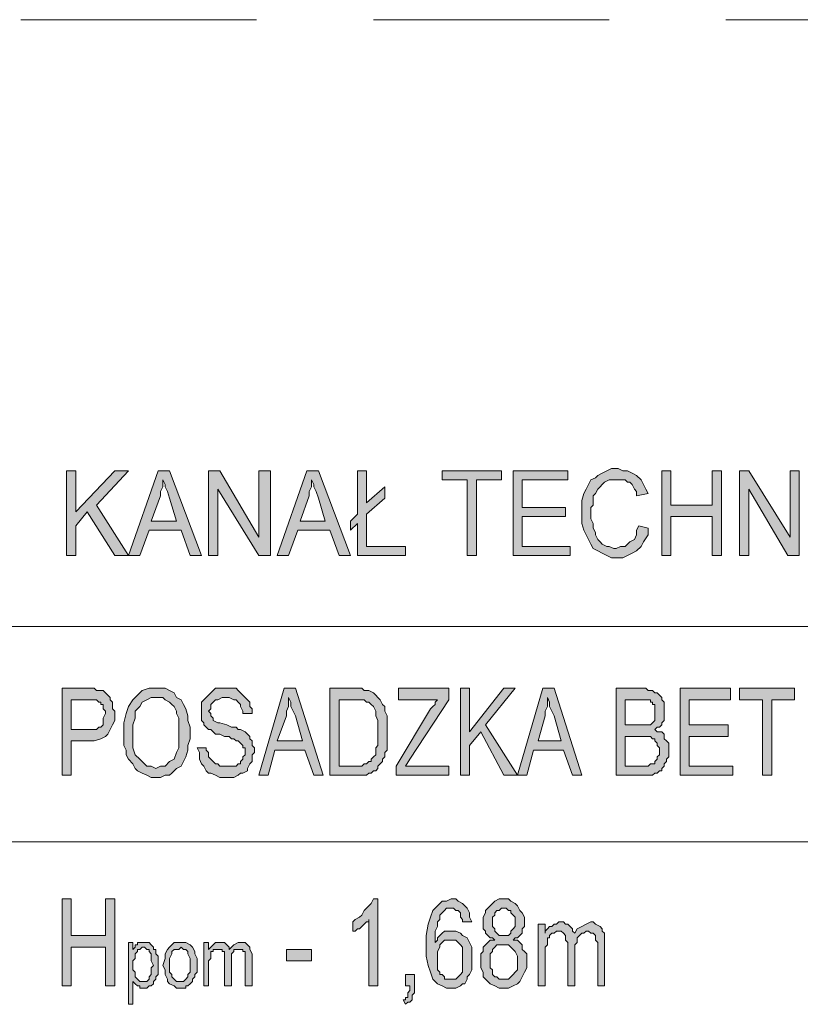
# Model space of a CAD drawing. Header units: millimetres. Extents: x 402 to 79005, y -7782 to 89952.
# Tile 404 of 423: x 25462 to 25672, y 44145 to 44410. Entities that reach past the tile are written whole.
import ezdxf

# ---------------------------------------------------------------- set-up
doc = ezdxf.new("R2010")
doc.units = ezdxf.units.MM
doc.header["$LTSCALE"] = 10
doc.layers.add('0_PIWNICA', color=253, linetype='Continuous', lineweight=0)

msp = doc.modelspace()

# ---------------------------------------------------------------- hatches: boundary and pattern name
at = {"layer": '0_PIWNICA'}
for points in [[(25474.44, 44288.48), (25476.91, 44288.48), (25476.91, 44277.37), (25487.4, 44288.48), (25491.1, 44288.48), (25482.46, 44279.22), (25491.1, 44265.65), (25487.4, 44265.65), (25479.99, 44277.37), (25476.91, 44273.67), (25476.91, 44265.65), (25474.44, 44265.65)], [(25512.7, 44288.48), (25515.78, 44288.48), (25526.27, 44270.58), (25526.27, 44288.48), (25529.36, 44288.48), (25529.36, 44265.65), (25526.27, 44265.65), (25515.16, 44283.54), (25515.16, 44265.65), (25512.7, 44265.65)], [(25550.95, 44272.43), (25550.95, 44274.9), (25552.8, 44276.75), (25552.8, 44288.48), (25555.27, 44288.48), (25555.27, 44279.84), (25560.21, 44284.16), (25560.21, 44281.07), (25555.27, 44276.75), (25555.27, 44268.11), (25565.76, 44268.11), (25565.76, 44265.65), (25552.8, 44265.65), (25552.8, 44274.28)], [(25582.42, 44286.01), (25575.63, 44286.01), (25575.63, 44288.48), (25591.67, 44288.48), (25591.67, 44286.01), (25584.89, 44286.01), (25584.89, 44265.65), (25582.42, 44265.65)], [(25594.76, 44288.48), (25609.57, 44288.48), (25609.57, 44286.01), (25597.23, 44286.01), (25597.23, 44278.6), (25608.95, 44278.6), (25608.95, 44276.13), (25597.23, 44276.13), (25597.23, 44268.11), (25610.18, 44268.11), (25610.18, 44265.65), (25594.76, 44265.65)], [(25631.16, 44273.05), (25631.16, 44271.2), (25629.93, 44269.35), (25629.31, 44268.11), (25628.08, 44266.88), (25626.84, 44266.26), (25625.61, 44265.65), (25624.38, 44265.03), (25621.29, 44265.03), (25620.06, 44265.65), (25618.82, 44266.26), (25617.59, 44266.88), (25616.36, 44267.5), (25615.74, 44268.73), (25615.12, 44269.96), (25614.5, 44271.2), (25613.89, 44272.43), (25613.27, 44274.28), (25613.27, 44280.45), (25613.89, 44282.31), (25614.5, 44283.54), (25615.12, 44284.77), (25615.74, 44286.01), (25616.97, 44286.62), (25617.59, 44287.24), (25618.82, 44287.86), (25620.06, 44288.48), (25621.29, 44289.09), (25623.14, 44289.09), (25624.38, 44288.48), (25625.61, 44288.48), (25626.84, 44287.86), (25628.08, 44287.24), (25629.31, 44286.01), (25629.93, 44284.77), (25630.55, 44283.54), (25631.16, 44282.31), (25628.08, 44281.69), (25628.08, 44282.92), (25627.46, 44283.54), (25626.84, 44284.77), (25626.23, 44285.39), (25625.61, 44285.39), (25624.99, 44286.01), (25620.67, 44286.01), (25619.44, 44285.39), (25618.82, 44284.77), (25618.21, 44284.16), (25617.59, 44283.54), (25616.97, 44282.31), (25616.36, 44281.69), (25616.36, 44279.22), (25615.74, 44278.6), (25615.74, 44275.52), (25616.36, 44274.28), (25616.36, 44273.05), (25616.97, 44271.82), (25616.97, 44271.2), (25617.59, 44269.96), (25618.21, 44269.35), (25618.82, 44268.73), (25620.06, 44268.11), (25620.67, 44268.11), (25621.91, 44267.5), (25622.53, 44267.5), (25623.76, 44268.11), (25624.99, 44268.11), (25625.61, 44268.73), (25626.23, 44269.35), (25627.46, 44269.96), (25628.08, 44271.2), (25628.08, 44272.43), (25628.7, 44273.67)], [(25634.87, 44288.48), (25637.33, 44288.48), (25637.33, 44279.22), (25648.44, 44279.22), (25648.44, 44288.48), (25650.91, 44288.48), (25650.91, 44265.65), (25648.44, 44265.65), (25648.44, 44276.13), (25637.33, 44276.13), (25637.33, 44265.65), (25634.87, 44265.65)], [(25655.84, 44288.48), (25658.31, 44288.48), (25669.42, 44270.58), (25669.42, 44288.48), (25671.89, 44288.48), (25671.89, 44265.65), (25668.8, 44265.65), (25658.31, 44283.54), (25658.31, 44265.65), (25655.84, 44265.65)], [(25512.08, 44213.82), (25512.08, 44213.2), (25512.7, 44212.58), (25512.7, 44211.35), (25513.31, 44210.73), (25513.93, 44210.11), (25514.55, 44209.5), (25515.16, 44209.5), (25515.78, 44208.88), (25520.1, 44208.88), (25520.72, 44209.5), (25521.33, 44209.5), (25521.33, 44210.11), (25521.95, 44210.73), (25521.95, 44211.35), (25522.57, 44211.96), (25522.57, 44213.82), (25521.95, 44213.82), (25521.95, 44214.43), (25521.33, 44215.05), (25520.72, 44215.67), (25520.1, 44215.67), (25519.48, 44216.28), (25518.87, 44216.28), (25518.25, 44216.9), (25517.01, 44216.9), (25515.78, 44217.52), (25514.55, 44217.52), (25513.93, 44218.13), (25513.31, 44218.75), (25512.7, 44218.75), (25512.08, 44219.37), (25511.46, 44219.99), (25511.46, 44220.6), (25510.84, 44221.22), (25510.84, 44226.16), (25511.46, 44226.77), (25512.08, 44227.39), (25512.7, 44228.01), (25513.31, 44228.62), (25513.93, 44229.24), (25514.55, 44229.86), (25520.1, 44229.86), (25520.72, 44229.24), (25521.33, 44228.62), (25521.95, 44228.01), (25522.57, 44227.39), (25523.18, 44226.77), (25523.8, 44226.16), (25523.8, 44224.92), (25524.42, 44224.31), (25524.42, 44223.07), (25521.95, 44223.07), (25521.95, 44223.69), (25521.33, 44224.92), (25521.33, 44225.54), (25520.72, 44226.16), (25520.1, 44226.77), (25519.48, 44226.77), (25518.25, 44227.39), (25516.4, 44227.39), (25515.16, 44226.77), (25514.55, 44226.77), (25513.93, 44226.16), (25513.31, 44225.54), (25513.31, 44224.31), (25512.7, 44223.69), (25513.31, 44223.07), (25513.31, 44222.45), (25513.93, 44221.84), (25513.93, 44221.22), (25515.16, 44220.6), (25515.78, 44220.6), (25517.63, 44219.99), (25518.87, 44219.37), (25520.1, 44219.37), (25520.72, 44218.75), (25521.33, 44218.75), (25522.57, 44218.13), (25523.18, 44217.52), (25523.8, 44216.9), (25523.8, 44216.28), (25524.42, 44215.67), (25524.42, 44214.43), (25525.04, 44213.82), (25525.04, 44212.58), (25524.42, 44211.96), (25524.42, 44210.11), (25523.8, 44209.5), (25523.18, 44208.26), (25523.18, 44207.65), (25521.95, 44207.03), (25521.33, 44207.03), (25520.72, 44206.41), (25519.48, 44205.79), (25515.78, 44205.79), (25514.55, 44206.41), (25513.31, 44207.03), (25512.7, 44207.03), (25512.08, 44207.65), (25511.46, 44208.88), (25510.84, 44209.5), (25510.23, 44210.73), (25510.23, 44212.58), (25509.61, 44213.82)], [(25563.29, 44208.88), (25572.55, 44224.31), (25573.16, 44224.92), (25573.78, 44225.54), (25573.78, 44226.16), (25574.4, 44226.77), (25563.91, 44226.77), (25563.91, 44229.86), (25577.48, 44229.86), (25577.48, 44226.77), (25566.99, 44210.73), (25565.76, 44208.88), (25577.48, 44208.88), (25577.48, 44206.41), (25563.29, 44206.41)], [(25580.57, 44229.86), (25583.04, 44229.86), (25583.04, 44218.13), (25592.29, 44229.86), (25595.38, 44229.86), (25587.36, 44219.99), (25595.99, 44206.41), (25592.29, 44206.41), (25586.12, 44218.13), (25583.04, 44214.43), (25583.04, 44206.41), (25580.57, 44206.41)], [(25639.8, 44229.86), (25653.38, 44229.86), (25653.38, 44226.77), (25642.27, 44226.77), (25642.27, 44219.99), (25652.76, 44219.99), (25652.76, 44216.9), (25642.27, 44216.9), (25642.27, 44208.88), (25653.99, 44208.88), (25653.99, 44206.41), (25639.8, 44206.41)], [(25662.01, 44226.77), (25655.84, 44226.77), (25655.84, 44229.86), (25670.65, 44229.86), (25670.65, 44226.77), (25664.48, 44226.77), (25664.48, 44206.41), (25662.01, 44206.41)], [(25473.21, 44173.09), (25475.67, 44173.09), (25475.67, 44163.22), (25484.93, 44163.22), (25484.93, 44173.09), (25487.4, 44173.09), (25487.4, 44149.65), (25484.93, 44149.65), (25484.93, 44160.13), (25475.67, 44160.13), (25475.67, 44149.65), (25473.21, 44149.65)], [(25555.89, 44149.65), (25555.89, 44167.54), (25555.89, 44166.92), (25555.27, 44166.92), (25554.65, 44166.31), (25554.04, 44165.69), (25553.42, 44165.07), (25552.8, 44165.07), (25552.18, 44164.45), (25551.57, 44164.45), (25551.57, 44166.92), (25552.18, 44167.54), (25553.42, 44168.16), (25554.04, 44168.77), (25554.65, 44170.01), (25555.27, 44170.62), (25555.89, 44171.24), (25556.5, 44171.86), (25557.12, 44173.09), (25558.36, 44173.09), (25558.36, 44149.65)], [(25601.55, 44166.31), (25603.4, 44166.31), (25603.4, 44163.84), (25603.4, 44164.45), (25604.01, 44165.07), (25604.63, 44165.69), (25605.25, 44165.69), (25605.87, 44166.31), (25606.48, 44166.31), (25607.1, 44166.92), (25608.33, 44166.92), (25608.95, 44166.31), (25609.57, 44166.31), (25610.18, 44165.69), (25610.8, 44165.07), (25610.8, 44164.45), (25611.42, 44163.84), (25612.04, 44165.07), (25613.27, 44165.69), (25614.5, 44166.31), (25615.74, 44166.92), (25616.36, 44166.92), (25616.97, 44166.31), (25618.21, 44165.69), (25618.82, 44165.07), (25618.82, 44164.45), (25619.44, 44163.84), (25619.44, 44149.65), (25617.59, 44149.65), (25617.59, 44161.37), (25616.97, 44161.99), (25616.97, 44163.22), (25616.36, 44163.84), (25615.74, 44163.84), (25615.12, 44164.45), (25614.5, 44164.45), (25613.89, 44163.84), (25613.27, 44163.84), (25612.65, 44163.22), (25612.04, 44162.6), (25612.04, 44161.37), (25611.42, 44160.75), (25611.42, 44149.65), (25609.57, 44149.65), (25609.57, 44161.37), (25608.95, 44161.99), (25608.95, 44163.22), (25608.33, 44163.84), (25607.72, 44164.45), (25606.48, 44164.45), (25605.87, 44163.84), (25605.25, 44163.84), (25604.63, 44163.22), (25604.63, 44162.6), (25604.01, 44162.6), (25604.01, 44160.75), (25603.4, 44160.13), (25603.4, 44149.65), (25601.55, 44149.65)], [(25511.46, 44161.37), (25512.7, 44161.37), (25512.7, 44159.52), (25513.31, 44160.13), (25513.93, 44160.75), (25514.55, 44161.37), (25517.01, 44161.37), (25517.63, 44160.75), (25518.25, 44160.13), (25518.25, 44159.52), (25518.87, 44160.13), (25519.48, 44160.75), (25520.72, 44161.37), (25522.57, 44161.37), (25523.18, 44160.75), (25523.8, 44160.13), (25523.8, 44159.52), (25524.42, 44158.28), (25524.42, 44149.65), (25522.57, 44149.65), (25522.57, 44157.67), (25522.57, 44158.9), (25521.95, 44158.9), (25521.95, 44159.52), (25519.48, 44159.52), (25519.48, 44158.9), (25518.87, 44158.28), (25518.87, 44149.65), (25517.01, 44149.65), (25517.01, 44158.9), (25516.4, 44158.9), (25516.4, 44159.52), (25513.93, 44159.52), (25513.93, 44158.9), (25513.31, 44158.9), (25513.31, 44158.28), (25513.31, 44157.05), (25512.7, 44156.43), (25512.7, 44149.65), (25511.46, 44149.65)], [(25540.46, 44156.43), (25540.46, 44159.52), (25533.67, 44159.52), (25533.67, 44156.43)], [(25565.76, 44152.73), (25568.23, 44152.73), (25568.23, 44147.79), (25567.61, 44147.18), (25567.61, 44145.94), (25566.99, 44145.33), (25566.38, 44145.33), (25565.76, 44144.71), (25565.14, 44145.94), (25565.76, 44145.94), (25565.76, 44146.56), (25566.38, 44146.56), (25566.38, 44147.79), (25566.99, 44148.41), (25566.99, 44149.65), (25565.76, 44149.65)]]:
    msp.add_hatch(color=253, dxfattribs=at).paths.add_polyline_path(points)
h = msp.add_hatch(color=253, dxfattribs=at)
h.paths.add_polyline_path([(25499.12, 44288.48), (25502.21, 44288.48), (25510.84, 44265.65), (25507.76, 44265.65), (25505.29, 44272.43), (25496.65, 44272.43), (25494.18, 44265.65), (25491.1, 44265.65)])
h.paths.add_polyline_path([(25504.06, 44274.9), (25502.21, 44281.07), (25501.59, 44282.92), (25500.97, 44284.16), (25500.97, 44284.77), (25500.36, 44286.01), (25500.36, 44284.16), (25499.74, 44282.92), (25499.74, 44281.69), (25497.27, 44274.9)])
h = msp.add_hatch(color=253, dxfattribs=at)
h.paths.add_polyline_path([(25539.23, 44288.48), (25542.31, 44288.48), (25550.95, 44265.65), (25547.87, 44265.65), (25545.4, 44272.43), (25536.76, 44272.43), (25534.29, 44265.65), (25531.21, 44265.65)])
h.paths.add_polyline_path([(25544.16, 44274.9), (25542.31, 44281.07), (25541.7, 44282.92), (25541.08, 44284.16), (25541.08, 44284.77), (25540.46, 44286.01), (25540.46, 44284.16), (25539.84, 44282.92), (25539.84, 44281.69), (25537.38, 44274.9)])
h = msp.add_hatch(color=253, dxfattribs=at)
h.paths.add_polyline_path([(25473.21, 44229.86), (25481.84, 44229.86), (25482.46, 44229.24), (25484.31, 44229.24), (25484.93, 44228.62), (25485.55, 44228.01), (25486.16, 44227.39), (25486.16, 44226.77), (25486.78, 44226.16), (25486.78, 44224.31), (25487.4, 44223.69), (25487.4, 44221.22), (25486.78, 44219.99), (25486.16, 44218.75), (25485.55, 44217.52), (25484.93, 44216.9), (25483.7, 44216.28), (25481.84, 44215.67), (25475.67, 44215.67), (25475.67, 44206.41), (25473.21, 44206.41)])
h.paths.add_polyline_path([(25479.99, 44218.75), (25482.46, 44218.75), (25483.08, 44219.37), (25483.7, 44219.37), (25484.31, 44219.99), (25484.31, 44221.84), (25484.93, 44223.07), (25484.93, 44223.69), (25484.31, 44224.31), (25484.31, 44225.54), (25483.7, 44225.54), (25483.7, 44226.16), (25483.08, 44226.16), (25482.46, 44226.77), (25475.67, 44226.77), (25475.67, 44218.75)])
h = msp.add_hatch(color=253, dxfattribs=at)
h.paths.add_polyline_path([(25489.87, 44220.6), (25490.48, 44223.07), (25491.1, 44224.92), (25492.33, 44226.77), (25493.57, 44228.01), (25494.8, 44229.24), (25496.65, 44229.86), (25500.97, 44229.86), (25502.21, 44229.24), (25503.44, 44228.62), (25504.06, 44227.39), (25505.29, 44226.77), (25505.91, 44225.54), (25506.53, 44224.31), (25507.14, 44222.45), (25507.14, 44221.22), (25507.76, 44219.37), (25507.76, 44216.28), (25507.14, 44214.43), (25507.14, 44213.2), (25506.53, 44211.35), (25505.91, 44210.11), (25505.29, 44208.88), (25504.06, 44208.26), (25502.82, 44207.03), (25502.21, 44206.41), (25500.97, 44206.41), (25499.74, 44205.79), (25497.27, 44205.79), (25496.04, 44206.41), (25494.8, 44207.03), (25493.57, 44207.65), (25492.95, 44208.26), (25492.33, 44209.5), (25491.1, 44210.73), (25490.48, 44211.96), (25490.48, 44213.2), (25489.87, 44214.43), (25489.87, 44217.52)])
h.paths.add_polyline_path([(25492.33, 44215.67), (25492.33, 44213.82), (25492.95, 44211.96), (25494.18, 44210.73), (25494.8, 44210.11), (25496.04, 44208.88), (25497.27, 44208.88), (25498.5, 44208.26), (25499.74, 44208.88), (25500.97, 44208.88), (25502.21, 44210.11), (25503.44, 44210.73), (25504.06, 44212.58), (25504.67, 44213.82), (25504.67, 44221.84), (25504.06, 44223.07), (25504.06, 44223.69), (25503.44, 44224.92), (25502.82, 44225.54), (25502.21, 44226.16), (25500.97, 44226.77), (25500.36, 44227.39), (25497.27, 44227.39), (25496.04, 44226.77), (25494.8, 44226.16), (25494.18, 44224.92), (25492.95, 44223.69), (25492.95, 44221.84), (25492.33, 44219.99), (25492.33, 44217.52)])
h = msp.add_hatch(color=253, dxfattribs=at)
h.paths.add_polyline_path([(25533.06, 44229.86), (25536.14, 44229.86), (25543.55, 44206.41), (25541.08, 44206.41), (25538.61, 44213.2), (25530.59, 44213.2), (25528.74, 44206.41), (25526.27, 44206.41)])
h.paths.add_polyline_path([(25537.99, 44215.67), (25536.14, 44222.45), (25535.53, 44223.69), (25534.91, 44224.92), (25534.91, 44226.16), (25534.29, 44227.39), (25534.29, 44224.92), (25533.67, 44223.69), (25533.67, 44222.45), (25531.21, 44215.67)])
h = msp.add_hatch(color=253, dxfattribs=at)
h.paths.add_polyline_path([(25545.4, 44229.86), (25554.04, 44229.86), (25554.65, 44229.24), (25555.89, 44229.24), (25557.12, 44228.62), (25557.74, 44228.01), (25558.36, 44227.39), (25558.97, 44226.77), (25559.59, 44225.54), (25560.21, 44224.92), (25560.21, 44223.69), (25560.82, 44222.45), (25560.82, 44213.2), (25560.21, 44212.58), (25560.21, 44211.35), (25559.59, 44210.73), (25559.59, 44210.11), (25558.97, 44209.5), (25558.36, 44208.88), (25558.36, 44208.26), (25557.74, 44207.65), (25557.12, 44207.65), (25556.5, 44207.03), (25555.89, 44207.03), (25555.27, 44206.41), (25545.4, 44206.41)])
h.paths.add_polyline_path([(25552.18, 44208.88), (25554.04, 44208.88), (25554.65, 44209.5), (25555.27, 44209.5), (25555.89, 44210.11), (25556.5, 44210.11), (25556.5, 44210.73), (25557.12, 44211.35), (25557.74, 44211.96), (25557.74, 44213.82), (25558.36, 44214.43), (25558.36, 44221.22), (25557.74, 44222.45), (25557.74, 44223.69), (25557.12, 44224.92), (25556.5, 44225.54), (25555.89, 44226.16), (25555.27, 44226.16), (25554.65, 44226.77), (25547.87, 44226.77), (25547.87, 44208.88)])
h = msp.add_hatch(color=253, dxfattribs=at)
h.paths.add_polyline_path([(25602.78, 44229.86), (25605.87, 44229.86), (25613.27, 44206.41), (25610.8, 44206.41), (25608.33, 44213.2), (25600.31, 44213.2), (25598.46, 44206.41), (25595.99, 44206.41)])
h.paths.add_polyline_path([(25607.72, 44215.67), (25605.87, 44222.45), (25605.25, 44223.69), (25604.63, 44224.92), (25604.63, 44226.16), (25604.01, 44227.39), (25604.01, 44224.92), (25603.4, 44223.69), (25603.4, 44222.45), (25601.55, 44215.67)])
h = msp.add_hatch(color=253, dxfattribs=at)
h.paths.add_polyline_path([(25622.53, 44229.86), (25630.55, 44229.86), (25631.16, 44229.24), (25632.4, 44229.24), (25633.01, 44228.62), (25633.63, 44228.62), (25634.25, 44228.01), (25634.87, 44227.39), (25634.87, 44226.77), (25635.48, 44226.16), (25635.48, 44221.22), (25634.87, 44220.6), (25634.87, 44219.99), (25634.25, 44219.37), (25633.63, 44219.37), (25633.01, 44218.75), (25633.63, 44218.13), (25634.87, 44218.13), (25635.48, 44217.52), (25635.48, 44216.28), (25636.1, 44215.67), (25636.72, 44215.05), (25636.72, 44211.35), (25636.1, 44210.73), (25636.1, 44210.11), (25635.48, 44209.5), (25635.48, 44208.88), (25634.87, 44208.26), (25634.87, 44207.65), (25634.25, 44207.65), (25633.63, 44207.03), (25633.01, 44207.03), (25632.4, 44206.41), (25622.53, 44206.41)])
h.paths.add_polyline_path([(25629.31, 44219.99), (25631.78, 44219.99), (25632.4, 44220.6), (25633.01, 44221.22), (25633.01, 44222.45), (25633.01, 44225.54), (25632.4, 44225.54), (25632.4, 44226.16), (25631.78, 44226.16), (25631.78, 44226.77), (25624.99, 44226.77), (25624.99, 44219.99)])
h.paths.add_polyline_path([(25629.93, 44208.88), (25631.16, 44208.88), (25631.78, 44209.5), (25633.01, 44209.5), (25633.01, 44210.11), (25633.63, 44210.73), (25633.63, 44211.35), (25634.25, 44211.96), (25634.25, 44213.82), (25633.63, 44214.43), (25633.63, 44215.05), (25633.01, 44215.67), (25633.01, 44216.28), (25632.4, 44216.28), (25631.78, 44216.9), (25624.99, 44216.9), (25624.99, 44208.88)])
h = msp.add_hatch(color=253, dxfattribs=at)
h.paths.add_polyline_path([(25581.18, 44166.92), (25581.18, 44167.54), (25580.57, 44168.16), (25580.57, 44169.39), (25579.95, 44170.01), (25579.33, 44170.01), (25578.72, 44170.62), (25576.87, 44170.62), (25576.25, 44170.01), (25575.63, 44169.39), (25575.01, 44168.77), (25575.01, 44167.54), (25574.4, 44166.92), (25574.4, 44165.69), (25573.78, 44164.45), (25573.78, 44161.37), (25574.4, 44161.99), (25574.4, 44162.6), (25575.01, 44163.22), (25575.63, 44163.84), (25576.25, 44164.45), (25579.33, 44164.45), (25580.57, 44163.84), (25581.18, 44163.22), (25582.42, 44162.6), (25583.04, 44161.37), (25583.65, 44160.13), (25583.65, 44153.96), (25583.04, 44152.73), (25582.42, 44152.11), (25582.42, 44151.5), (25581.8, 44150.26), (25581.18, 44150.26), (25580.57, 44149.65), (25579.33, 44149.03), (25576.87, 44149.03), (25575.63, 44149.65), (25574.4, 44150.26), (25573.16, 44151.5), (25572.55, 44153.35), (25571.93, 44155.2), (25571.31, 44157.67), (25571.31, 44163.22), (25571.93, 44166.31), (25572.55, 44168.16), (25573.16, 44170.01), (25574.4, 44171.24), (25575.63, 44172.48), (25576.87, 44172.48), (25578.1, 44173.09), (25579.33, 44173.09), (25579.95, 44172.48), (25581.18, 44171.86), (25581.8, 44171.24), (25582.42, 44170.62), (25583.04, 44169.39), (25583.04, 44168.16), (25583.65, 44166.92)])
h.paths.add_polyline_path([(25574.4, 44156.43), (25574.4, 44153.96), (25575.01, 44153.35), (25575.01, 44152.73), (25575.63, 44152.73), (25576.25, 44152.11), (25576.25, 44151.5), (25579.33, 44151.5), (25579.95, 44152.11), (25580.57, 44152.73), (25581.18, 44153.35), (25581.18, 44160.13), (25580.57, 44160.75), (25579.95, 44161.37), (25579.33, 44161.99), (25576.25, 44161.99), (25575.63, 44161.37), (25575.01, 44160.75), (25575.01, 44160.13), (25574.4, 44158.9), (25574.4, 44157.05)])
h = msp.add_hatch(color=253, dxfattribs=at)
h.paths.add_polyline_path([(25589.21, 44162.6), (25588.59, 44162.6), (25587.97, 44163.22), (25587.36, 44163.84), (25587.36, 44164.45), (25586.74, 44165.07), (25586.74, 44168.16), (25587.36, 44169.39), (25587.36, 44170.01), (25588.59, 44171.24), (25589.21, 44171.86), (25589.82, 44172.48), (25591.06, 44173.09), (25593.53, 44173.09), (25594.14, 44172.48), (25595.38, 44171.86), (25595.99, 44171.24), (25596.61, 44170.01), (25597.23, 44169.39), (25597.84, 44168.16), (25597.84, 44165.69), (25597.23, 44165.07), (25597.23, 44163.84), (25596.61, 44163.22), (25595.99, 44162.6), (25595.38, 44162.6), (25594.76, 44161.99), (25595.99, 44161.99), (25596.61, 44161.37), (25597.23, 44160.75), (25597.23, 44159.52), (25597.84, 44158.9), (25598.46, 44158.28), (25598.46, 44154.58), (25597.84, 44153.35), (25597.23, 44152.11), (25596.61, 44150.88), (25595.99, 44150.26), (25594.76, 44149.65), (25593.53, 44149.03), (25591.06, 44149.03), (25589.82, 44149.65), (25588.59, 44150.26), (25587.97, 44150.88), (25586.74, 44152.11), (25586.74, 44153.35), (25586.12, 44154.58), (25586.12, 44158.28), (25586.74, 44158.9), (25586.74, 44160.13), (25587.36, 44160.75), (25587.97, 44161.37), (25588.59, 44161.99), (25589.82, 44161.99)])
h.paths.add_polyline_path([(25589.21, 44166.31), (25589.21, 44165.69), (25589.82, 44165.07), (25589.82, 44164.45), (25590.44, 44163.84), (25591.06, 44163.22), (25593.53, 44163.22), (25594.14, 44163.84), (25594.14, 44164.45), (25594.76, 44165.07), (25595.38, 44165.69), (25595.38, 44168.16), (25594.76, 44168.77), (25594.14, 44169.39), (25594.14, 44170.01), (25593.53, 44170.01), (25592.91, 44170.62), (25591.67, 44170.62), (25591.06, 44170.01), (25590.44, 44170.01), (25589.82, 44169.39), (25589.82, 44168.77), (25589.21, 44168.16), (25589.21, 44166.92)])
h.paths.add_polyline_path([(25588.59, 44155.82), (25588.59, 44154.58), (25589.21, 44153.96), (25589.21, 44152.73), (25589.82, 44152.11), (25590.44, 44152.11), (25591.06, 44151.5), (25593.53, 44151.5), (25594.14, 44152.11), (25594.76, 44152.73), (25595.38, 44153.35), (25595.99, 44153.96), (25595.99, 44157.67), (25595.38, 44158.9), (25594.76, 44159.52), (25594.14, 44160.13), (25593.53, 44160.75), (25590.44, 44160.75), (25589.82, 44160.13), (25589.21, 44159.52), (25589.21, 44158.9), (25588.59, 44158.28), (25588.59, 44156.43)])
h = msp.add_hatch(color=253, dxfattribs=at)
h.paths.add_polyline_path([(25491.1, 44161.37), (25492.33, 44161.37), (25492.33, 44159.52), (25492.95, 44160.13), (25492.95, 44160.75), (25493.57, 44160.75), (25493.57, 44161.37), (25496.65, 44161.37), (25497.27, 44160.75), (25497.89, 44160.13), (25497.89, 44159.52), (25498.5, 44159.52), (25498.5, 44158.28), (25499.12, 44157.67), (25499.12, 44152.73), (25498.5, 44152.11), (25498.5, 44151.5), (25497.89, 44150.88), (25497.89, 44150.26), (25497.27, 44149.65), (25496.65, 44149.65), (25496.04, 44149.03), (25494.18, 44149.03), (25494.18, 44149.65), (25493.57, 44149.65), (25492.95, 44150.26), (25492.33, 44150.88), (25492.33, 44144.71), (25491.1, 44144.71)])
h.paths.add_polyline_path([(25492.33, 44153.96), (25492.95, 44153.35), (25492.95, 44152.11), (25493.57, 44151.5), (25494.18, 44150.88), (25496.04, 44150.88), (25496.65, 44151.5), (25496.65, 44152.11), (25497.27, 44152.73), (25497.27, 44154.58), (25497.89, 44155.2), (25497.27, 44156.43), (25497.27, 44158.28), (25496.65, 44158.9), (25496.65, 44159.52), (25496.04, 44159.52), (25495.42, 44160.13), (25494.8, 44160.13), (25494.18, 44159.52), (25493.57, 44159.52), (25493.57, 44158.9), (25492.95, 44158.28), (25492.95, 44157.05), (25492.33, 44156.43), (25492.33, 44155.2)])
h = msp.add_hatch(color=253, dxfattribs=at)
h.paths.add_polyline_path([(25500.97, 44157.05), (25500.97, 44158.28), (25501.59, 44159.52), (25502.21, 44160.13), (25502.82, 44160.75), (25503.44, 44161.37), (25506.53, 44161.37), (25507.76, 44160.75), (25508.38, 44160.13), (25508.99, 44158.9), (25508.99, 44158.28), (25509.61, 44157.05), (25509.61, 44153.35), (25508.99, 44152.73), (25508.99, 44152.11), (25508.38, 44151.5), (25508.38, 44150.88), (25507.76, 44150.26), (25507.14, 44149.65), (25506.53, 44149.65), (25506.53, 44149.03), (25504.06, 44149.03), (25503.44, 44149.65), (25502.21, 44150.26), (25501.59, 44150.88), (25501.59, 44151.5), (25500.97, 44152.73), (25500.97, 44153.96), (25500.36, 44155.2)])
h.paths.add_polyline_path([(25502.21, 44153.96), (25502.21, 44153.35), (25502.82, 44152.73), (25502.82, 44152.11), (25503.44, 44151.5), (25504.06, 44150.88), (25505.91, 44150.88), (25506.53, 44151.5), (25507.14, 44152.11), (25507.14, 44152.73), (25507.76, 44153.35), (25507.76, 44157.05), (25507.14, 44158.28), (25507.14, 44158.9), (25506.53, 44159.52), (25505.91, 44159.52), (25505.29, 44160.13), (25504.67, 44159.52), (25503.44, 44159.52), (25502.82, 44158.9), (25502.82, 44158.28), (25502.21, 44157.05), (25502.21, 44155.2)])

# ---------------------------------------------------------------- linework, layer by layer
at = {"layer": '0_PIWNICA', "color": 253, "linetype": 'Continuous', "lineweight": 5}
for p, q in [((25462.1, 44410.03), (25525.65, 44410.03)), ((25557.12, 44410.03), (25620.67, 44410.03)), ((25652.14, 44410.03), (25715.7, 44410.03)), ((25354.74, 44246.52), (25749.01, 44246.52)), ((25354.74, 44188.52), (25749.01, 44188.52))]:
    msp.add_line(p, q, dxfattribs=at)
for points in [[(25474.44, 44288.48), (25476.91, 44288.48), (25476.91, 44277.37), (25487.4, 44288.48), (25491.1, 44288.48), (25482.46, 44279.22), (25491.1, 44265.65), (25487.4, 44265.65), (25479.99, 44277.37), (25476.91, 44273.67), (25476.91, 44265.65), (25474.44, 44265.65)], [(25499.12, 44288.48), (25502.21, 44288.48), (25510.84, 44265.65), (25507.76, 44265.65), (25505.29, 44272.43), (25496.65, 44272.43), (25494.18, 44265.65), (25491.1, 44265.65)], [(25512.7, 44288.48), (25515.78, 44288.48), (25526.27, 44270.58), (25526.27, 44288.48), (25529.36, 44288.48), (25529.36, 44265.65), (25526.27, 44265.65), (25515.16, 44283.54), (25515.16, 44265.65), (25512.7, 44265.65)], [(25539.23, 44288.48), (25542.31, 44288.48), (25550.95, 44265.65), (25547.87, 44265.65), (25545.4, 44272.43), (25536.76, 44272.43), (25534.29, 44265.65), (25531.21, 44265.65)], [(25550.95, 44272.43), (25550.95, 44274.9), (25552.8, 44276.75), (25552.8, 44288.48), (25555.27, 44288.48), (25555.27, 44279.84), (25560.21, 44284.16), (25560.21, 44281.07), (25555.27, 44276.75), (25555.27, 44268.11), (25565.76, 44268.11), (25565.76, 44265.65), (25552.8, 44265.65), (25552.8, 44274.28)], [(25582.42, 44286.01), (25575.63, 44286.01), (25575.63, 44288.48), (25591.67, 44288.48), (25591.67, 44286.01), (25584.89, 44286.01), (25584.89, 44265.65), (25582.42, 44265.65)], [(25594.76, 44288.48), (25609.57, 44288.48), (25609.57, 44286.01), (25597.23, 44286.01), (25597.23, 44278.6), (25608.95, 44278.6), (25608.95, 44276.13), (25597.23, 44276.13), (25597.23, 44268.11), (25610.18, 44268.11), (25610.18, 44265.65), (25594.76, 44265.65)], [(25631.16, 44273.05), (25631.16, 44271.2), (25629.93, 44269.35), (25629.31, 44268.11), (25628.08, 44266.88), (25626.84, 44266.26), (25625.61, 44265.65), (25624.38, 44265.03), (25621.29, 44265.03), (25620.06, 44265.65), (25618.82, 44266.26), (25617.59, 44266.88), (25616.36, 44267.5), (25615.74, 44268.73), (25615.12, 44269.96), (25614.5, 44271.2), (25613.89, 44272.43), (25613.27, 44274.28), (25613.27, 44280.45), (25613.89, 44282.31), (25614.5, 44283.54), (25615.12, 44284.77), (25615.74, 44286.01), (25616.97, 44286.62), (25617.59, 44287.24), (25618.82, 44287.86), (25620.06, 44288.48), (25621.29, 44289.09), (25623.14, 44289.09), (25624.38, 44288.48), (25625.61, 44288.48), (25626.84, 44287.86), (25628.08, 44287.24), (25629.31, 44286.01), (25629.93, 44284.77), (25630.55, 44283.54), (25631.16, 44282.31), (25628.08, 44281.69), (25628.08, 44282.92), (25627.46, 44283.54), (25626.84, 44284.77), (25626.23, 44285.39), (25625.61, 44285.39), (25624.99, 44286.01), (25620.67, 44286.01), (25619.44, 44285.39), (25618.82, 44284.77), (25618.21, 44284.16), (25617.59, 44283.54), (25616.97, 44282.31), (25616.36, 44281.69), (25616.36, 44279.22), (25615.74, 44278.6), (25615.74, 44275.52), (25616.36, 44274.28), (25616.36, 44273.05), (25616.97, 44271.82), (25616.97, 44271.2), (25617.59, 44269.96), (25618.21, 44269.35), (25618.82, 44268.73), (25620.06, 44268.11), (25620.67, 44268.11), (25621.91, 44267.5), (25622.53, 44267.5), (25623.76, 44268.11), (25624.99, 44268.11), (25625.61, 44268.73), (25626.23, 44269.35), (25627.46, 44269.96), (25628.08, 44271.2), (25628.08, 44272.43), (25628.7, 44273.67), (25628.7, 44273.67)], [(25634.87, 44288.48), (25637.33, 44288.48), (25637.33, 44279.22), (25648.44, 44279.22), (25648.44, 44288.48), (25650.91, 44288.48), (25650.91, 44265.65), (25648.44, 44265.65), (25648.44, 44276.13), (25637.33, 44276.13), (25637.33, 44265.65), (25634.87, 44265.65)], [(25655.84, 44288.48), (25658.31, 44288.48), (25669.42, 44270.58), (25669.42, 44288.48), (25671.89, 44288.48), (25671.89, 44265.65), (25668.8, 44265.65), (25658.31, 44283.54), (25658.31, 44265.65), (25655.84, 44265.65)], [(25504.06, 44274.9), (25502.21, 44281.07), (25501.59, 44282.92), (25500.97, 44284.16), (25500.97, 44284.77), (25500.36, 44286.01), (25500.36, 44284.16), (25499.74, 44282.92), (25499.74, 44281.69), (25497.27, 44274.9)], [(25544.16, 44274.9), (25542.31, 44281.07), (25541.7, 44282.92), (25541.08, 44284.16), (25541.08, 44284.77), (25540.46, 44286.01), (25540.46, 44284.16), (25539.84, 44282.92), (25539.84, 44281.69), (25537.38, 44274.9)], [(25473.21, 44229.86), (25481.84, 44229.86), (25482.46, 44229.24), (25484.31, 44229.24), (25484.93, 44228.62), (25484.93, 44228.62), (25485.55, 44228.01), (25486.16, 44227.39), (25486.16, 44226.77), (25486.78, 44226.16), (25486.78, 44224.31), (25487.4, 44223.69), (25487.4, 44221.22), (25486.78, 44219.99), (25486.16, 44218.75), (25485.55, 44217.52), (25484.93, 44216.9), (25483.7, 44216.28), (25481.84, 44215.67), (25475.67, 44215.67), (25475.67, 44206.41), (25473.21, 44206.41)], [(25489.87, 44220.6), (25490.48, 44223.07), (25491.1, 44224.92), (25492.33, 44226.77), (25493.57, 44228.01), (25494.8, 44229.24), (25496.65, 44229.86), (25500.97, 44229.86), (25502.21, 44229.24), (25503.44, 44228.62), (25504.06, 44227.39), (25505.29, 44226.77), (25505.91, 44225.54), (25506.53, 44224.31), (25507.14, 44222.45), (25507.14, 44221.22), (25507.76, 44219.37), (25507.76, 44216.28), (25507.14, 44214.43), (25507.14, 44213.2), (25506.53, 44211.35), (25505.91, 44210.11), (25505.29, 44208.88), (25504.06, 44208.26), (25502.82, 44207.03), (25502.21, 44206.41), (25500.97, 44206.41), (25499.74, 44205.79), (25497.27, 44205.79), (25496.04, 44206.41), (25494.8, 44207.03), (25493.57, 44207.65), (25492.95, 44208.26), (25492.33, 44209.5), (25491.1, 44210.73), (25490.48, 44211.96), (25490.48, 44213.2), (25489.87, 44214.43), (25489.87, 44217.52), (25489.87, 44217.52)], [(25512.08, 44213.82), (25512.08, 44213.2), (25512.7, 44212.58), (25512.7, 44211.35), (25513.31, 44210.73), (25513.93, 44210.11), (25514.55, 44209.5), (25515.16, 44209.5), (25515.78, 44208.88), (25520.1, 44208.88), (25520.72, 44209.5), (25521.33, 44209.5), (25521.33, 44210.11), (25521.95, 44210.73), (25521.95, 44211.35), (25521.95, 44211.35), (25522.57, 44211.96), (25522.57, 44213.82), (25521.95, 44213.82), (25521.95, 44214.43), (25521.33, 44215.05), (25521.33, 44215.05), (25520.72, 44215.67), (25520.1, 44215.67), (25519.48, 44216.28), (25518.87, 44216.28), (25518.25, 44216.9), (25517.01, 44216.9), (25515.78, 44217.52), (25514.55, 44217.52), (25513.93, 44218.13), (25513.31, 44218.75), (25512.7, 44218.75), (25512.08, 44219.37), (25511.46, 44219.99), (25511.46, 44220.6), (25510.84, 44221.22), (25510.84, 44226.16), (25511.46, 44226.77), (25512.08, 44227.39), (25512.7, 44228.01), (25513.31, 44228.62), (25513.93, 44229.24), (25514.55, 44229.86), (25520.1, 44229.86), (25520.72, 44229.24), (25521.33, 44228.62), (25521.95, 44228.01), (25522.57, 44227.39), (25523.18, 44226.77), (25523.8, 44226.16), (25523.8, 44224.92), (25524.42, 44224.31), (25524.42, 44223.07), (25521.95, 44223.07), (25521.95, 44223.69), (25521.33, 44224.92), (25521.33, 44225.54), (25520.72, 44226.16), (25520.1, 44226.77), (25519.48, 44226.77), (25518.25, 44227.39), (25516.4, 44227.39), (25515.16, 44226.77), (25514.55, 44226.77), (25513.93, 44226.16), (25513.31, 44225.54), (25513.31, 44224.31), (25512.7, 44223.69), (25513.31, 44223.07), (25513.31, 44222.45), (25513.31, 44222.45), (25513.93, 44221.84), (25513.93, 44221.22), (25515.16, 44220.6), (25515.78, 44220.6), (25517.63, 44219.99), (25518.87, 44219.37), (25520.1, 44219.37), (25520.72, 44218.75), (25521.33, 44218.75), (25522.57, 44218.13), (25523.18, 44217.52), (25523.8, 44216.9), (25523.8, 44216.28), (25524.42, 44215.67), (25524.42, 44214.43), (25525.04, 44213.82), (25525.04, 44212.58), (25524.42, 44211.96), (25524.42, 44210.11), (25523.8, 44209.5), (25523.18, 44208.26), (25523.18, 44207.65), (25521.95, 44207.03), (25521.33, 44207.03), (25520.72, 44206.41), (25519.48, 44205.79), (25515.78, 44205.79), (25514.55, 44206.41), (25513.31, 44207.03), (25512.7, 44207.03), (25512.08, 44207.65), (25511.46, 44208.88), (25510.84, 44209.5), (25510.23, 44210.73), (25510.23, 44212.58), (25509.61, 44213.82), (25509.61, 44213.82)], [(25533.06, 44229.86), (25536.14, 44229.86), (25543.55, 44206.41), (25541.08, 44206.41), (25538.61, 44213.2), (25530.59, 44213.2), (25528.74, 44206.41), (25526.27, 44206.41)], [(25545.4, 44229.86), (25554.04, 44229.86), (25554.65, 44229.24), (25555.89, 44229.24), (25557.12, 44228.62), (25557.74, 44228.01), (25558.36, 44227.39), (25558.97, 44226.77), (25559.59, 44225.54), (25560.21, 44224.92), (25560.21, 44223.69), (25560.82, 44222.45), (25560.82, 44213.2), (25560.21, 44212.58), (25560.21, 44211.35), (25559.59, 44210.73), (25559.59, 44210.11), (25558.97, 44209.5), (25558.36, 44208.88), (25558.36, 44208.26), (25557.74, 44207.65), (25557.12, 44207.65), (25556.5, 44207.03), (25555.89, 44207.03), (25555.27, 44206.41), (25545.4, 44206.41)], [(25563.29, 44208.88), (25572.55, 44224.31), (25573.16, 44224.92), (25573.78, 44225.54), (25573.78, 44226.16), (25574.4, 44226.77), (25563.91, 44226.77), (25563.91, 44229.86), (25577.48, 44229.86), (25577.48, 44226.77), (25566.99, 44210.73), (25565.76, 44208.88), (25577.48, 44208.88), (25577.48, 44206.41), (25563.29, 44206.41)], [(25580.57, 44229.86), (25583.04, 44229.86), (25583.04, 44218.13), (25592.29, 44229.86), (25595.38, 44229.86), (25587.36, 44219.99), (25595.99, 44206.41), (25592.29, 44206.41), (25586.12, 44218.13), (25583.04, 44214.43), (25583.04, 44206.41), (25580.57, 44206.41)], [(25602.78, 44229.86), (25605.87, 44229.86), (25613.27, 44206.41), (25610.8, 44206.41), (25608.33, 44213.2), (25600.31, 44213.2), (25598.46, 44206.41), (25595.99, 44206.41)], [(25622.53, 44229.86), (25630.55, 44229.86), (25631.16, 44229.24), (25632.4, 44229.24), (25633.01, 44228.62), (25633.63, 44228.62), (25634.25, 44228.01), (25634.87, 44227.39), (25634.87, 44226.77), (25635.48, 44226.16), (25635.48, 44221.22), (25634.87, 44220.6), (25634.87, 44219.99), (25634.25, 44219.37), (25633.63, 44219.37), (25633.01, 44218.75), (25633.63, 44218.13), (25634.87, 44218.13), (25635.48, 44217.52), (25635.48, 44216.28), (25636.1, 44215.67), (25636.72, 44215.05), (25636.72, 44211.35), (25636.1, 44210.73), (25636.1, 44210.11), (25635.48, 44209.5), (25635.48, 44208.88), (25634.87, 44208.26), (25634.87, 44207.65), (25634.25, 44207.65), (25633.63, 44207.03), (25633.01, 44207.03), (25632.4, 44206.41), (25622.53, 44206.41)], [(25639.8, 44229.86), (25653.38, 44229.86), (25653.38, 44226.77), (25642.27, 44226.77), (25642.27, 44219.99), (25652.76, 44219.99), (25652.76, 44216.9), (25642.27, 44216.9), (25642.27, 44208.88), (25653.99, 44208.88), (25653.99, 44206.41), (25639.8, 44206.41)], [(25662.01, 44226.77), (25655.84, 44226.77), (25655.84, 44229.86), (25670.65, 44229.86), (25670.65, 44226.77), (25664.48, 44226.77), (25664.48, 44206.41), (25662.01, 44206.41)], [(25479.99, 44218.75), (25482.46, 44218.75), (25483.08, 44219.37), (25483.7, 44219.37), (25484.31, 44219.99), (25484.31, 44221.84), (25484.93, 44223.07), (25484.93, 44223.69), (25484.31, 44224.31), (25484.31, 44225.54), (25483.7, 44225.54), (25483.7, 44226.16), (25483.08, 44226.16), (25482.46, 44226.77), (25475.67, 44226.77), (25475.67, 44218.75)], [(25492.33, 44215.67), (25492.33, 44213.82), (25492.95, 44211.96), (25494.18, 44210.73), (25494.8, 44210.11), (25496.04, 44208.88), (25497.27, 44208.88), (25498.5, 44208.26), (25499.74, 44208.88), (25500.97, 44208.88), (25502.21, 44210.11), (25503.44, 44210.73), (25504.06, 44212.58), (25504.67, 44213.82), (25504.67, 44221.84), (25504.06, 44223.07), (25504.06, 44223.69), (25503.44, 44224.92), (25502.82, 44225.54), (25502.21, 44226.16), (25500.97, 44226.77), (25500.36, 44227.39), (25497.27, 44227.39), (25496.04, 44226.77), (25494.8, 44226.16), (25494.18, 44224.92), (25492.95, 44223.69), (25492.95, 44221.84), (25492.33, 44219.99), (25492.33, 44217.52), (25492.33, 44217.52)], [(25537.99, 44215.67), (25536.14, 44222.45), (25535.53, 44223.69), (25534.91, 44224.92), (25534.91, 44226.16), (25534.29, 44227.39), (25534.29, 44224.92), (25533.67, 44223.69), (25533.67, 44222.45), (25531.21, 44215.67)], [(25552.18, 44208.88), (25554.04, 44208.88), (25554.65, 44209.5), (25555.27, 44209.5), (25555.89, 44210.11), (25556.5, 44210.11), (25556.5, 44210.73), (25557.12, 44211.35), (25557.74, 44211.96), (25557.74, 44213.82), (25558.36, 44214.43), (25558.36, 44221.22), (25557.74, 44222.45), (25557.74, 44223.69), (25557.12, 44224.92), (25556.5, 44225.54), (25555.89, 44226.16), (25555.27, 44226.16), (25554.65, 44226.77), (25547.87, 44226.77), (25547.87, 44208.88)], [(25607.72, 44215.67), (25605.87, 44222.45), (25605.25, 44223.69), (25604.63, 44224.92), (25604.63, 44226.16), (25604.01, 44227.39), (25604.01, 44224.92), (25603.4, 44223.69), (25603.4, 44222.45), (25601.55, 44215.67)], [(25629.31, 44219.99), (25631.78, 44219.99), (25632.4, 44220.6), (25632.4, 44220.6), (25633.01, 44221.22), (25633.01, 44222.45), (25633.01, 44225.54), (25632.4, 44225.54), (25632.4, 44226.16), (25631.78, 44226.16), (25631.78, 44226.77), (25624.99, 44226.77), (25624.99, 44219.99)], [(25629.93, 44208.88), (25631.16, 44208.88), (25631.78, 44209.5), (25633.01, 44209.5), (25633.01, 44210.11), (25633.01, 44210.11), (25633.63, 44210.73), (25633.63, 44211.35), (25633.63, 44211.35), (25634.25, 44211.96), (25634.25, 44213.82), (25633.63, 44214.43), (25633.63, 44215.05), (25633.63, 44215.05), (25633.01, 44215.67), (25633.01, 44216.28), (25632.4, 44216.28), (25631.78, 44216.9), (25624.99, 44216.9), (25624.99, 44208.88)], [(25473.21, 44173.09), (25475.67, 44173.09), (25475.67, 44163.22), (25484.93, 44163.22), (25484.93, 44173.09), (25487.4, 44173.09), (25487.4, 44149.65), (25484.93, 44149.65), (25484.93, 44160.13), (25475.67, 44160.13), (25475.67, 44149.65), (25473.21, 44149.65)], [(25555.89, 44149.65), (25555.89, 44167.54), (25555.89, 44166.92), (25555.27, 44166.92), (25554.65, 44166.31), (25554.04, 44165.69), (25553.42, 44165.07), (25552.8, 44165.07), (25552.18, 44164.45), (25551.57, 44164.45), (25551.57, 44166.92), (25552.18, 44167.54), (25553.42, 44168.16), (25554.04, 44168.77), (25554.65, 44170.01), (25555.27, 44170.62), (25555.89, 44171.24), (25556.5, 44171.86), (25557.12, 44173.09), (25558.36, 44173.09), (25558.36, 44149.65)], [(25581.18, 44166.92), (25581.18, 44167.54), (25580.57, 44168.16), (25580.57, 44169.39), (25579.95, 44170.01), (25579.33, 44170.01), (25578.72, 44170.62), (25576.87, 44170.62), (25576.25, 44170.01), (25576.25, 44170.01), (25575.63, 44169.39), (25575.01, 44168.77), (25575.01, 44167.54), (25574.4, 44166.92), (25574.4, 44165.69), (25573.78, 44164.45), (25573.78, 44161.37), (25574.4, 44161.99), (25574.4, 44162.6), (25575.01, 44163.22), (25575.63, 44163.84), (25576.25, 44164.45), (25579.33, 44164.45), (25580.57, 44163.84), (25581.18, 44163.22), (25582.42, 44162.6), (25583.04, 44161.37), (25583.65, 44160.13), (25583.65, 44153.96), (25583.04, 44152.73), (25582.42, 44152.11), (25582.42, 44151.5), (25581.8, 44150.26), (25581.18, 44150.26), (25580.57, 44149.65), (25579.33, 44149.03), (25576.87, 44149.03), (25575.63, 44149.65), (25574.4, 44150.26), (25573.16, 44151.5), (25572.55, 44153.35), (25571.93, 44155.2), (25571.31, 44157.67), (25571.31, 44163.22), (25571.93, 44166.31), (25572.55, 44168.16), (25573.16, 44170.01), (25574.4, 44171.24), (25575.63, 44172.48), (25576.87, 44172.48), (25578.1, 44173.09), (25579.33, 44173.09), (25579.95, 44172.48), (25581.18, 44171.86), (25581.8, 44171.24), (25582.42, 44170.62), (25583.04, 44169.39), (25583.04, 44168.16), (25583.65, 44166.92), (25583.65, 44166.92)], [(25589.21, 44162.6), (25588.59, 44162.6), (25587.97, 44163.22), (25587.36, 44163.84), (25587.36, 44164.45), (25586.74, 44165.07), (25586.74, 44168.16), (25587.36, 44169.39), (25587.36, 44170.01), (25588.59, 44171.24), (25589.21, 44171.86), (25589.82, 44172.48), (25591.06, 44173.09), (25593.53, 44173.09), (25594.14, 44172.48), (25595.38, 44171.86), (25595.99, 44171.24), (25596.61, 44170.01), (25597.23, 44169.39), (25597.84, 44168.16), (25597.84, 44165.69), (25597.23, 44165.07), (25597.23, 44163.84), (25596.61, 44163.22), (25595.99, 44162.6), (25595.38, 44162.6), (25594.76, 44161.99), (25595.99, 44161.99), (25596.61, 44161.37), (25597.23, 44160.75), (25597.23, 44159.52), (25597.84, 44158.9), (25598.46, 44158.28), (25598.46, 44154.58), (25597.84, 44153.35), (25597.23, 44152.11), (25596.61, 44150.88), (25595.99, 44150.26), (25594.76, 44149.65), (25593.53, 44149.03), (25591.06, 44149.03), (25589.82, 44149.65), (25588.59, 44150.26), (25587.97, 44150.88), (25586.74, 44152.11), (25586.74, 44153.35), (25586.12, 44154.58), (25586.12, 44158.28), (25586.74, 44158.9), (25586.74, 44160.13), (25587.36, 44160.75), (25587.97, 44161.37), (25588.59, 44161.99), (25589.82, 44161.99)], [(25589.21, 44166.31), (25589.21, 44165.69), (25589.82, 44165.07), (25589.82, 44164.45), (25590.44, 44163.84), (25591.06, 44163.22), (25593.53, 44163.22), (25594.14, 44163.84), (25594.14, 44164.45), (25594.76, 44165.07), (25595.38, 44165.69), (25595.38, 44168.16), (25594.76, 44168.77), (25594.14, 44169.39), (25594.14, 44170.01), (25593.53, 44170.01), (25592.91, 44170.62), (25591.67, 44170.62), (25591.06, 44170.01), (25590.44, 44170.01), (25589.82, 44169.39), (25589.82, 44168.77), (25589.21, 44168.16), (25589.21, 44166.92), (25589.21, 44166.92)], [(25601.55, 44166.31), (25603.4, 44166.31), (25603.4, 44163.84), (25603.4, 44164.45), (25604.01, 44165.07), (25604.63, 44165.69), (25605.25, 44165.69), (25605.87, 44166.31), (25606.48, 44166.31), (25607.1, 44166.92), (25608.33, 44166.92), (25608.95, 44166.31), (25609.57, 44166.31), (25610.18, 44165.69), (25610.18, 44165.69), (25610.8, 44165.07), (25610.8, 44164.45), (25611.42, 44163.84), (25612.04, 44165.07), (25613.27, 44165.69), (25614.5, 44166.31), (25615.74, 44166.92), (25616.36, 44166.92), (25616.97, 44166.31), (25618.21, 44165.69), (25618.82, 44165.07), (25618.82, 44164.45), (25619.44, 44163.84), (25619.44, 44149.65), (25617.59, 44149.65), (25617.59, 44161.37), (25616.97, 44161.99), (25616.97, 44163.22), (25616.97, 44163.22), (25616.36, 44163.84), (25615.74, 44163.84), (25615.12, 44164.45), (25614.5, 44164.45), (25613.89, 44163.84), (25613.27, 44163.84), (25612.65, 44163.22), (25612.04, 44162.6), (25612.04, 44161.37), (25611.42, 44160.75), (25611.42, 44149.65), (25609.57, 44149.65), (25609.57, 44161.37), (25608.95, 44161.99), (25608.95, 44163.22), (25608.33, 44163.84), (25608.33, 44163.84), (25607.72, 44164.45), (25606.48, 44164.45), (25605.87, 44163.84), (25605.25, 44163.84), (25604.63, 44163.22), (25604.63, 44162.6), (25604.01, 44162.6), (25604.01, 44160.75), (25603.4, 44160.13), (25603.4, 44149.65), (25601.55, 44149.65)], [(25491.1, 44161.37), (25492.33, 44161.37), (25492.33, 44159.52), (25492.95, 44160.13), (25492.95, 44160.75), (25493.57, 44160.75), (25493.57, 44161.37), (25496.65, 44161.37), (25497.27, 44160.75), (25497.89, 44160.13), (25497.89, 44159.52), (25498.5, 44159.52), (25498.5, 44158.28), (25499.12, 44157.67), (25499.12, 44152.73), (25498.5, 44152.11), (25498.5, 44151.5), (25497.89, 44150.88), (25497.89, 44150.26), (25497.27, 44149.65), (25496.65, 44149.65), (25496.04, 44149.03), (25494.18, 44149.03), (25494.18, 44149.65), (25493.57, 44149.65), (25492.95, 44150.26), (25492.95, 44150.26), (25492.33, 44150.88), (25492.33, 44144.71), (25491.1, 44144.71)], [(25492.33, 44153.96), (25492.95, 44153.35), (25492.95, 44152.11), (25493.57, 44151.5), (25494.18, 44150.88), (25496.04, 44150.88), (25496.65, 44151.5), (25496.65, 44152.11), (25497.27, 44152.73), (25497.27, 44154.58), (25497.89, 44155.2), (25497.27, 44156.43), (25497.27, 44158.28), (25496.65, 44158.9), (25496.65, 44159.52), (25496.04, 44159.52), (25495.42, 44160.13), (25494.8, 44160.13), (25494.18, 44159.52), (25493.57, 44159.52), (25493.57, 44158.9), (25492.95, 44158.28), (25492.95, 44157.05), (25492.33, 44156.43), (25492.33, 44155.2), (25492.33, 44155.2)], [(25500.97, 44157.05), (25500.97, 44158.28), (25501.59, 44159.52), (25502.21, 44160.13), (25502.82, 44160.75), (25503.44, 44161.37), (25506.53, 44161.37), (25507.76, 44160.75), (25508.38, 44160.13), (25508.99, 44158.9), (25508.99, 44158.28), (25509.61, 44157.05), (25509.61, 44153.35), (25508.99, 44152.73), (25508.99, 44152.11), (25508.38, 44151.5), (25508.38, 44150.88), (25507.76, 44150.26), (25507.14, 44149.65), (25506.53, 44149.65), (25506.53, 44149.03), (25504.06, 44149.03), (25503.44, 44149.65), (25502.21, 44150.26), (25501.59, 44150.88), (25501.59, 44151.5), (25500.97, 44152.73), (25500.97, 44153.96), (25500.36, 44155.2), (25500.36, 44155.2)], [(25502.21, 44153.96), (25502.21, 44153.35), (25502.82, 44152.73), (25502.82, 44152.11), (25503.44, 44151.5), (25504.06, 44150.88), (25505.91, 44150.88), (25506.53, 44151.5), (25507.14, 44152.11), (25507.14, 44152.73), (25507.76, 44153.35), (25507.76, 44157.05), (25507.14, 44158.28), (25507.14, 44158.9), (25506.53, 44159.52), (25505.91, 44159.52), (25505.29, 44160.13), (25504.67, 44159.52), (25503.44, 44159.52), (25502.82, 44158.9), (25502.82, 44158.28), (25502.21, 44157.05), (25502.21, 44155.2), (25502.21, 44155.2)], [(25511.46, 44161.37), (25512.7, 44161.37), (25512.7, 44159.52), (25513.31, 44160.13), (25513.31, 44160.13), (25513.93, 44160.75), (25513.93, 44160.75), (25514.55, 44161.37), (25517.01, 44161.37), (25517.63, 44160.75), (25517.63, 44160.75), (25518.25, 44160.13), (25518.25, 44159.52), (25518.87, 44160.13), (25519.48, 44160.75), (25520.72, 44161.37), (25522.57, 44161.37), (25523.18, 44160.75), (25523.18, 44160.75), (25523.8, 44160.13), (25523.8, 44159.52), (25524.42, 44158.28), (25524.42, 44149.65), (25522.57, 44149.65), (25522.57, 44157.67), (25522.57, 44158.9), (25521.95, 44158.9), (25521.95, 44159.52), (25519.48, 44159.52), (25519.48, 44158.9), (25518.87, 44158.28), (25518.87, 44149.65), (25517.01, 44149.65), (25517.01, 44158.9), (25516.4, 44158.9), (25516.4, 44159.52), (25513.93, 44159.52), (25513.93, 44158.9), (25513.31, 44158.9), (25513.31, 44158.28), (25513.31, 44157.05), (25512.7, 44156.43), (25512.7, 44149.65), (25511.46, 44149.65)], [(25574.4, 44156.43), (25574.4, 44153.96), (25575.01, 44153.35), (25575.01, 44152.73), (25575.63, 44152.73), (25576.25, 44152.11), (25576.25, 44151.5), (25579.33, 44151.5), (25579.95, 44152.11), (25580.57, 44152.73), (25581.18, 44153.35), (25581.18, 44160.13), (25580.57, 44160.75), (25579.95, 44161.37), (25579.33, 44161.99), (25576.25, 44161.99), (25575.63, 44161.37), (25575.01, 44160.75), (25575.01, 44160.13), (25574.4, 44158.9), (25574.4, 44157.05), (25574.4, 44157.05)], [(25588.59, 44155.82), (25588.59, 44154.58), (25589.21, 44153.96), (25589.21, 44152.73), (25589.82, 44152.11), (25590.44, 44152.11), (25591.06, 44151.5), (25593.53, 44151.5), (25594.14, 44152.11), (25594.76, 44152.73), (25595.38, 44153.35), (25595.99, 44153.96), (25595.99, 44157.67), (25595.38, 44158.9), (25594.76, 44159.52), (25594.14, 44160.13), (25593.53, 44160.75), (25590.44, 44160.75), (25589.82, 44160.13), (25589.21, 44159.52), (25589.21, 44158.9), (25588.59, 44158.28), (25588.59, 44156.43), (25588.59, 44156.43)], [(25540.46, 44156.43), (25540.46, 44159.52), (25533.67, 44159.52), (25533.67, 44156.43)], [(25565.76, 44152.73), (25568.23, 44152.73), (25568.23, 44147.79), (25567.61, 44147.18), (25567.61, 44145.94), (25566.99, 44145.33), (25566.38, 44145.33), (25565.76, 44144.71), (25565.14, 44145.94), (25565.76, 44145.94), (25565.76, 44146.56), (25566.38, 44146.56), (25566.38, 44147.79), (25566.99, 44148.41), (25566.99, 44149.65), (25565.76, 44149.65)]]:
    msp.add_lwpolyline(points, close=True, dxfattribs=at)

doc.saveas('drawing.dxf')
